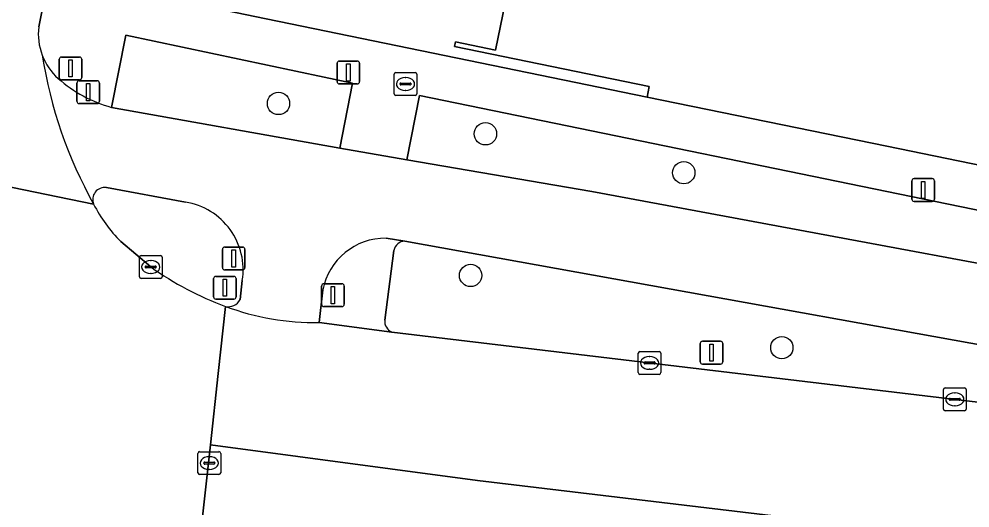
# Model space of a CAD drawing. Extents: x 157692 to 159674, y 381452 to 383291.
# Drawn here: x 158535.67 to 158577.39, y 382113.23 to 382134.66 of the extents above; entities that cross this region are included whole.
import ezdxf

# ---------------------------------------------------------------- set-up
doc = ezdxf.new("R2010")
doc.units = 0
for name, color, linetype in [('IMGEO_Berm_groen', 7, 'Continuous'), ('IMGEO_Boom', 7, 'Continuous'), ('IMGEO_Brandkraan', 7, 'Continuous'), ('IMGEO_Drukknoppaal', 7, 'Continuous'), ('IMGEO_Erf', 7, 'Continuous'), ('IMGEO_Fietspad_gesloten', 7, 'Continuous'), ('IMGEO_Kolk', 7, 'Continuous'), ('IMGEO_Lichtmast', 7, 'Continuous'), ('IMGEO_Pand', 7, 'Continuous'), ('IMGEO_Rijbaan_lokaal_gesloten', 7, 'Continuous'), ('IMGEO_Rijbaan_regionaal_gesloten', 7, 'Continuous'), ('IMGEO_Rioolput', 7, 'Continuous'), ('IMGEO_Verkeerseiland_gesloten', 7, 'Continuous'), ('IMGEO_Verkeersregelinstallatiepaal', 7, 'Continuous'), ('IMGEO_Voetpad_open', 7, 'Continuous')]:
    doc.layers.add(name, color=color, linetype=linetype)

msp = doc.modelspace()

# ---------------------------------------------------------------- linework, layer by layer
at = {"layer": 'IMGEO_Berm_groen'}
msp.add_lwpolyline([(158550.307, 382131.839), (158540.362, 382133.945), (158539.73, 382130.783), (158549.746, 382129.001)], close=True, dxfattribs=at)
for points in [[(158553.236, 382131.308), (158552.692, 382128.489), (158560.807, 382127.099), (158590.527, 382121.575), (158594.518, 382120.63), (158599.687, 382119.023)], [(158606.65, 382117.341), (158620.94, 382114.323), (158629.259, 382115.706), (158553.236, 382131.308)], [(158589.111, 382118.343), (158552.592, 382124.924)], [(158552.122, 382124.51), (158551.716, 382121.457)], [(158552.023, 382120.933), (158587.893, 382116.66)]]:
    msp.add_lwpolyline(points, dxfattribs=at)
for centre, radius, start, end in [((158552.614, 382124.426), 0.499, 92.4935, 170.257), ((158552.245, 382121.415), 0.531, 175.4663, 245.2639)]:
    msp.add_arc(centre, radius, start, end, dxfattribs=at)
at = {"layer": 'IMGEO_Boom'}
for centre in [(158547.057, 382130.955), (158556.134, 382129.626), (158564.834, 382127.921), (158555.482, 382123.42), (158569.135, 382120.255)]:
    msp.add_circle(centre, 0.489, dxfattribs=at)
at = {"layer": 'IMGEO_Brandkraan'}
for p, q in [((158552.202, 382132.309), (158553.054, 382132.309)), ((158552.127, 382131.383), (158552.127, 382132.235)), ((158552.615, 382132.089), (158552.64, 382132.089)), ((158553.128, 382132.235), (158553.128, 382131.383)), ((158552.386, 382131.803), (158552.386, 382131.815)), ((158552.824, 382131.766), (158552.426, 382131.766)), ((158552.429, 382131.852), (158552.827, 382131.852)), ((158552.638, 382131.529), (158552.613, 382131.529)), ((158552.87, 382131.815), (158552.87, 382131.803)), ((158553.054, 382131.309), (158552.202, 382131.309))]:
    msp.add_line(p, q, dxfattribs=at)
for points in [[(158552.202, 382132.309), (158553.054, 382132.309)], [(158552.127, 382131.383), (158552.127, 382132.235)], [(158553.128, 382132.235), (158553.128, 382131.383)], [(158553.054, 382131.309), (158552.202, 382131.309)]]:
    msp.add_lwpolyline(points, dxfattribs=at)
for centre, radius, start, end in [((158552.204, 382132.233), 0.0765, 91.552, 178.448), ((158552.204, 382132.233), 0.0765, 91.552, 178.448), ((158553.052, 382132.233), 0.0765, 1.552, 88.448), ((158553.052, 382132.233), 0.0765, 1.552, 88.448), ((158552.426, 382131.812), 0.0403, 85.8775, 175.7526), ((158552.423, 382131.802), 0.0366, 178.938, 274.7102), ((158552.827, 382131.809), 0.043, 264.8664, 352.4533), ((158552.831, 382131.814), 0.0386, 1.7309, 96.639), ((158552.204, 382131.385), 0.0765, 181.552, 268.448), ((158552.204, 382131.385), 0.0765, 181.552, 268.448), ((158553.052, 382131.385), 0.0765, 271.552, 358.448), ((158553.052, 382131.385), 0.0765, 271.552, 358.448)]:
    msp.add_arc(centre, radius, start, end, dxfattribs=at)
for centre, major_axis, ratio, start_param, end_param in [((158552.614, 382131.809), (-0.387, 0.002), 0.722429, 4.712389, 7.853982), ((158552.639, 382131.809), (-0.39, 0.002), 0.717154, 1.570796, 4.712389)]:
    msp.add_ellipse(centre, major_axis=major_axis, ratio=ratio, start_param=start_param, end_param=end_param, dxfattribs=at)
at = {"layer": 'IMGEO_Drukknoppaal'}
for p, q in [((158538.313, 382131.952), (158539.103, 382131.952)), ((158539.103, 382131.952), (158538.313, 382131.952)), ((158538.213, 382131.052), (158538.213, 382131.852)), ((158538.213, 382131.852), (158538.213, 382131.052)), ((158539.203, 382131.852), (158539.203, 382131.052)), ((158539.203, 382131.052), (158539.203, 382131.852)), ((158539.103, 382130.952), (158538.313, 382130.952)), ((158538.313, 382130.952), (158539.103, 382130.952)), ((158544.595, 382123.761), (158544.595, 382124.561)), ((158544.595, 382124.561), (158544.595, 382123.761)), ((158544.695, 382124.661), (158545.485, 382124.661)), ((158545.485, 382124.661), (158544.695, 382124.661)), ((158545.585, 382124.561), (158545.585, 382123.761)), ((158545.585, 382123.761), (158545.585, 382124.561)), ((158545.485, 382123.661), (158544.695, 382123.661)), ((158544.695, 382123.661), (158545.485, 382123.661))]:
    msp.add_line(p, q, dxfattribs=at)
for points in [[(158538.633, 382131.827), (158538.783, 382131.827), (158538.783, 382131.077), (158538.633, 382131.077), (158538.633, 382131.827)], [(158545.015, 382124.536), (158545.165, 382124.536), (158545.165, 382123.786), (158545.015, 382123.786), (158545.015, 382124.536)]]:
    msp.add_lwpolyline(points, dxfattribs=at)
for centre, start, end in [((158538.313, 382131.852), 90, 180), ((158538.313, 382131.852), 90, 180), ((158539.103, 382131.852), 0, 90), ((158539.103, 382131.852), 360, 90), ((158538.313, 382131.052), 180, 270), ((158538.313, 382131.052), 180, 270), ((158539.103, 382131.052), 270, 0), ((158539.103, 382131.052), 270, 0), ((158544.695, 382124.561), 90, 180), ((158544.695, 382124.561), 90, 180), ((158545.485, 382124.561), 0, 90), ((158545.485, 382124.561), 360, 90), ((158544.695, 382123.761), 180, 270), ((158544.695, 382123.761), 180, 270), ((158545.485, 382123.761), 270, 0), ((158545.485, 382123.761), 270, 0)]:
    msp.add_arc(centre, 0.1, start, end, dxfattribs=at)
at = {"layer": 'IMGEO_Erf'}
msp.add_lwpolyline([(158556.642, 382213.448), (158553.461, 382197.47), (158549.725, 382179.858), (158546.937, 382165.963), (158540.709, 382135.881), (158546.509, 382134.668), (158563.223, 382131.236), (158563.315, 382131.7), (158554.772, 382133.456), (158554.818, 382133.659), (158556.568, 382133.298), (158557.225, 382136.428), (158558.548, 382136.172), (158564.131, 382163.272), (158575.023, 382161.028), (158577.294, 382172.047), (158561.216, 382175.361), (158565.247, 382195.087), (158556.948, 382196.783), (158558.961, 382206.635), (158560.882, 382216.032)], dxfattribs=at)
at = {"layer": 'IMGEO_Fietspad_gesloten'}
for points in [[(158599.687, 382119.023), (158594.518, 382120.63), (158590.527, 382121.575), (158560.807, 382127.099), (158552.692, 382128.489), (158549.746, 382129.001), (158539.73, 382130.783)], [(158539.513, 382127.267), (158542.978, 382126.626)], [(158551.776, 382125.053), (158552.592, 382124.924), (158589.111, 382118.343), (158593.588, 382117.233), (158601.914, 382114.691), (158606.841, 382113.579), (158610.985, 382112.743), (158640.458, 382106.746), (158759.226, 382082.344), (158791.317, 382075.663), (158799.46, 382073.968), (158814.721, 382069.044), (158815.071, 382068.931), (158816.815, 382072.002), (158813.002, 382074.196)], [(158545.466, 382123.191), (158545.37, 382122.366)], [(158548.835, 382121.351), (158549.001, 382122.782)]]:
    msp.add_lwpolyline(points, dxfattribs=at)
for centre, radius, start, end in [((158539.124, 382133.981), 2.595, 200.4295, 228.0783), ((158555.997, 382136.088), 19.539, 188.8719, 209.241), ((158541.405, 382136.671), 6.122, 229.0141, 254.1189), ((158539.432, 382126.748), 0.525, 81.1613, 202.8259), ((158542.518, 382123.674), 2.988, 350.6952, 81.1371), ((158551.752, 382122.252), 2.801, 89.5055, 169.0868), ((158544.856, 382122.621), 0.573, 257.3895, 333.6415), ((158548.715, 382132.875), 11.524, 249.7741, 270.5956)]:
    msp.add_arc(centre, radius, start, end, dxfattribs=at)
at = {"layer": 'IMGEO_Kolk'}
for p, q in [((158540.953, 382123.364), (158540.953, 382124.216)), ((158541.028, 382124.29), (158541.88, 382124.29)), ((158541.441, 382124.07), (158541.466, 382124.07)), ((158541.954, 382124.216), (158541.954, 382123.364)), ((158541.212, 382123.784), (158541.212, 382123.796)), ((158541.65, 382123.747), (158541.252, 382123.747)), ((158541.255, 382123.833), (158541.653, 382123.833)), ((158541.696, 382123.796), (158541.696, 382123.784)), ((158541.88, 382123.29), (158541.028, 382123.29)), ((158541.464, 382123.51), (158541.439, 382123.51)), ((158562.833, 382119.16), (158562.833, 382120.012)), ((158562.908, 382120.086), (158563.76, 382120.086)), ((158563.321, 382119.866), (158563.346, 382119.866)), ((158563.834, 382120.012), (158563.834, 382119.16)), ((158563.092, 382119.58), (158563.092, 382119.592)), ((158563.53, 382119.543), (158563.132, 382119.543)), ((158563.135, 382119.629), (158563.533, 382119.629)), ((158563.576, 382119.592), (158563.576, 382119.58)), ((158563.76, 382119.086), (158562.908, 382119.086)), ((158563.344, 382119.306), (158563.319, 382119.306)), ((158576.223, 382117.565), (158576.223, 382118.417)), ((158576.298, 382118.491), (158577.15, 382118.491)), ((158576.711, 382118.271), (158576.736, 382118.271)), ((158577.224, 382118.417), (158577.224, 382117.565)), ((158576.482, 382117.985), (158576.482, 382117.997)), ((158576.92, 382117.948), (158576.522, 382117.948)), ((158576.525, 382118.034), (158576.923, 382118.034)), ((158576.734, 382117.711), (158576.709, 382117.711)), ((158576.966, 382117.997), (158576.966, 382117.985)), ((158577.15, 382117.491), (158576.298, 382117.491))]:
    msp.add_line(p, q, dxfattribs=at)
for points in [[(158540.953, 382123.364), (158540.953, 382124.216)], [(158541.028, 382124.29), (158541.88, 382124.29)], [(158541.954, 382124.216), (158541.954, 382123.364)], [(158541.88, 382123.29), (158541.028, 382123.29)], [(158562.833, 382119.16), (158562.833, 382120.012)], [(158562.908, 382120.086), (158563.76, 382120.086)], [(158563.834, 382120.012), (158563.834, 382119.16)], [(158563.76, 382119.086), (158562.908, 382119.086)], [(158576.223, 382117.565), (158576.223, 382118.417)], [(158576.298, 382118.491), (158577.15, 382118.491)], [(158577.224, 382118.417), (158577.224, 382117.565)], [(158577.15, 382117.491), (158576.298, 382117.491)]]:
    msp.add_lwpolyline(points, dxfattribs=at)
for centre, radius, start, end in [((158541.03, 382124.214), 0.0765, 91.552, 178.448), ((158541.03, 382124.214), 0.0765, 91.552, 178.448), ((158541.878, 382124.214), 0.0765, 1.552, 88.448), ((158541.878, 382124.214), 0.0765, 1.552, 88.448), ((158541.252, 382123.793), 0.0403, 85.8775, 175.7526), ((158541.249, 382123.783), 0.0366, 178.938, 274.7102), ((158541.653, 382123.79), 0.043, 264.8664, 352.4533), ((158541.657, 382123.795), 0.0386, 1.7309, 96.639), ((158541.03, 382123.366), 0.0765, 181.552, 268.448), ((158541.03, 382123.366), 0.0765, 181.552, 268.448), ((158541.878, 382123.366), 0.0765, 271.552, 358.448), ((158541.878, 382123.366), 0.0765, 271.552, 358.448), ((158562.91, 382120.01), 0.0765, 91.552, 178.448), ((158562.91, 382120.01), 0.0765, 91.552, 178.448), ((158563.758, 382120.01), 0.0765, 1.552, 88.448), ((158563.758, 382120.01), 0.0765, 1.552, 88.448), ((158563.132, 382119.589), 0.0403, 85.8775, 175.7526), ((158563.129, 382119.579), 0.0366, 178.938, 274.7102), ((158563.533, 382119.586), 0.043, 264.8664, 352.4533), ((158563.537, 382119.591), 0.0386, 1.7309, 96.639), ((158562.91, 382119.162), 0.0765, 181.552, 268.448), ((158562.91, 382119.162), 0.0765, 181.552, 268.448), ((158563.758, 382119.162), 0.0765, 271.552, 358.448), ((158563.758, 382119.162), 0.0765, 271.552, 358.448), ((158576.3, 382118.415), 0.0765, 91.552, 178.448), ((158576.3, 382118.415), 0.0765, 91.552, 178.448), ((158577.148, 382118.415), 0.0765, 1.552, 88.448), ((158577.148, 382118.415), 0.0765, 1.552, 88.448), ((158576.522, 382117.994), 0.0403, 85.8775, 175.7526), ((158576.519, 382117.984), 0.0366, 178.938, 274.7102), ((158576.923, 382117.991), 0.043, 264.8664, 352.4533), ((158576.927, 382117.996), 0.0386, 1.7309, 96.639), ((158576.3, 382117.567), 0.0765, 181.552, 268.448), ((158576.3, 382117.567), 0.0765, 181.552, 268.448), ((158577.148, 382117.567), 0.0765, 271.552, 358.448), ((158577.148, 382117.567), 0.0765, 271.552, 358.448)]:
    msp.add_arc(centre, radius, start, end, dxfattribs=at)
for centre, major_axis, ratio, start_param, end_param in [((158541.44, 382123.79), (-0.387, 0.002), 0.722429, 4.712389, 7.853982), ((158541.465, 382123.79), (-0.39, 0.002), 0.717154, 1.570796, 4.712389), ((158563.32, 382119.586), (-0.387, 0.002), 0.722429, 4.712389, 7.853982), ((158563.345, 382119.586), (-0.39, 0.002), 0.717154, 1.570796, 4.712389), ((158576.71, 382117.991), (-0.387, 0.002), 0.722429, 4.712389, 7.853982), ((158576.735, 382117.991), (-0.39, 0.002), 0.717154, 1.570796, 4.712389)]:
    msp.add_ellipse(centre, major_axis=major_axis, ratio=ratio, start_param=start_param, end_param=end_param, dxfattribs=at)
at = {"layer": 'IMGEO_Lichtmast'}
for p, q in [((158549.724, 382132.815), (158550.514, 382132.815)), ((158550.514, 382132.815), (158549.724, 382132.815)), ((158549.624, 382131.915), (158549.624, 382132.715)), ((158549.624, 382132.715), (158549.624, 382131.915)), ((158550.614, 382132.715), (158550.614, 382131.915)), ((158550.614, 382131.915), (158550.614, 382132.715)), ((158550.514, 382131.815), (158549.724, 382131.815)), ((158549.724, 382131.815), (158550.514, 382131.815)), ((158574.841, 382126.762), (158574.841, 382127.562)), ((158574.841, 382127.562), (158574.841, 382126.762)), ((158574.941, 382127.662), (158575.731, 382127.662)), ((158575.731, 382127.662), (158574.941, 382127.662)), ((158575.831, 382127.562), (158575.831, 382126.762)), ((158575.831, 382126.762), (158575.831, 382127.562)), ((158575.731, 382126.662), (158574.941, 382126.662)), ((158574.941, 382126.662), (158575.731, 382126.662)), ((158565.555, 382119.635), (158565.555, 382120.435)), ((158565.555, 382120.435), (158565.555, 382119.635)), ((158565.655, 382120.535), (158566.445, 382120.535)), ((158566.445, 382120.535), (158565.655, 382120.535)), ((158566.545, 382120.435), (158566.545, 382119.635)), ((158566.545, 382119.635), (158566.545, 382120.435)), ((158566.445, 382119.535), (158565.655, 382119.535)), ((158565.655, 382119.535), (158566.445, 382119.535))]:
    msp.add_line(p, q, dxfattribs=at)
for points in [[(158550.044, 382132.69), (158550.194, 382132.69), (158550.194, 382131.94), (158550.044, 382131.94), (158550.044, 382132.69)], [(158575.261, 382127.537), (158575.411, 382127.537), (158575.411, 382126.787), (158575.261, 382126.787), (158575.261, 382127.537)], [(158565.975, 382120.41), (158566.125, 382120.41), (158566.125, 382119.66), (158565.975, 382119.66), (158565.975, 382120.41)]]:
    msp.add_lwpolyline(points, dxfattribs=at)
for centre, start, end in [((158549.724, 382132.715), 90, 180), ((158549.724, 382132.715), 90, 180), ((158550.514, 382132.715), 0, 90), ((158550.514, 382132.715), 360, 90), ((158549.724, 382131.915), 180, 270), ((158549.724, 382131.915), 180, 270), ((158550.514, 382131.915), 270, 0), ((158550.514, 382131.915), 270, 0), ((158574.941, 382127.562), 90, 180), ((158574.941, 382127.562), 90, 180), ((158575.731, 382127.562), 0, 90), ((158575.731, 382127.562), 360, 90), ((158574.941, 382126.762), 180, 270), ((158574.941, 382126.762), 180, 270), ((158575.731, 382126.762), 270, 0), ((158575.731, 382126.762), 270, 0), ((158565.655, 382120.435), 90, 180), ((158565.655, 382120.435), 90, 180), ((158566.445, 382120.435), 0, 90), ((158566.445, 382120.435), 360, 90), ((158565.655, 382119.635), 180, 270), ((158565.655, 382119.635), 180, 270), ((158566.445, 382119.635), 270, 0), ((158566.445, 382119.635), 270, 0)]:
    msp.add_arc(centre, 0.1, start, end, dxfattribs=at)
at = {"layer": 'IMGEO_Pand'}
msp.add_lwpolyline([(158617.909, 382164.108), (158577.294, 382172.047), (158575.023, 382161.028), (158564.131, 382163.272), (158558.548, 382136.172), (158557.225, 382136.428), (158556.568, 382133.298), (158554.818, 382133.659), (158554.772, 382133.456), (158563.315, 382131.7), (158563.223, 382131.236), (158573.743, 382129.079), (158604.33, 382122.808), (158609.261, 382121.797)], close=True, dxfattribs=at)
at = {"layer": 'IMGEO_Rijbaan_lokaal_gesloten'}
msp.add_lwpolyline([(158536.539, 382134.312), (158536.85, 382135.847), (158534.64, 382136.161), (158528.747, 382136.998), (158528.176, 382132.862), (158527.12, 382128.965), (158538.948, 382126.544)], dxfattribs=at)
for centre, radius, start, end in [((158539.11, 382134.002), 2.59, 173.128, 200.9738), ((158555.997, 382136.088), 19.539, 188.8719, 209.241)]:
    msp.add_arc(centre, radius, start, end, dxfattribs=at)
at = {"layer": 'IMGEO_Rijbaan_regionaal_gesloten'}
for points in [[(158538.948, 382126.544), (158527.12, 382128.965), (158526.713, 382126.914)], [(158541.454, 382123.79), (158540.147, 382124.905)], [(158543.714, 382112.703), (158544.073, 382116.001), (158544.412, 382119.125), (158544.731, 382122.061)], [(158544.731, 382122.061), (158544.412, 382119.125), (158544.073, 382116.001), (158555.79, 382114.433), (158598.421, 382109.348), (158600.665, 382109.068), (158604.424, 382108.621), (158605.202, 382108.529), (158612.349, 382107.545), (158614.278, 382107.25), (158616.181, 382106.959), (158617.449, 382106.752), (158626.935, 382105.205), (158633.519, 382104.023), (158635.307, 382103.698), (158638.613, 382103.052), (158678.367, 382094.92)], [(158587.893, 382116.66), (158552.023, 382120.933), (158548.835, 382121.351)], [(158555.79, 382114.433), (158544.073, 382116.001), (158543.714, 382112.703), (158550.906, 382111.74), (158577.406, 382108.614), (158577.418, 382108.613), (158581.106, 382108.166), (158584.374, 382107.769), (158588.529, 382107.265), (158592.521, 382106.78), (158596.329, 382106.318), (158599.863, 382105.889), (158603.835, 382105.407), (158607.932, 382104.91), (158608.38, 382104.856), (158615.45, 382103.835), (158624.947, 382102.286), (158628.706, 382101.627), (158633.505, 382100.786)], [(158678.367, 382094.92), (158638.613, 382103.052), (158635.307, 382103.698), (158633.519, 382104.023), (158626.935, 382105.205), (158617.449, 382106.752), (158616.181, 382106.959), (158614.278, 382107.25), (158612.349, 382107.545), (158605.202, 382108.529), (158604.424, 382108.621), (158600.665, 382109.068), (158598.421, 382109.348), (158555.79, 382114.433)]]:
    msp.add_lwpolyline(points, dxfattribs=at)
for centre, radius, start, end in [((158544.436, 382129.301), 6.142, 206.6713, 225.7029), ((158549.782, 382135.605), 14.455, 234.8197, 249.5466), ((158548.715, 382132.875), 11.524, 249.7741, 270.5956)]:
    msp.add_arc(centre, radius, start, end, dxfattribs=at)
at = {"layer": 'IMGEO_Rioolput'}
for p, q in [((158543.519, 382114.771), (158543.519, 382115.623)), ((158543.594, 382115.697), (158544.446, 382115.697)), ((158544.52, 382115.623), (158544.52, 382114.771)), ((158543.778, 382115.191), (158543.778, 382115.203)), ((158543.821, 382115.24), (158544.219, 382115.24)), ((158544.007, 382115.477), (158544.032, 382115.477)), ((158544.262, 382115.203), (158544.262, 382115.191)), ((158544.216, 382115.154), (158543.818, 382115.154)), ((158544.03, 382114.917), (158544.005, 382114.917)), ((158544.446, 382114.697), (158543.594, 382114.697))]:
    msp.add_line(p, q, dxfattribs=at)
for points in [[(158543.519, 382114.771), (158543.519, 382115.623)], [(158543.594, 382115.697), (158544.446, 382115.697)], [(158544.52, 382115.623), (158544.52, 382114.771)], [(158544.446, 382114.697), (158543.594, 382114.697)]]:
    msp.add_lwpolyline(points, dxfattribs=at)
for centre, radius, start, end in [((158543.596, 382115.621), 0.0765, 91.552, 178.448), ((158543.596, 382115.621), 0.0765, 91.552, 178.448), ((158544.444, 382115.621), 0.0765, 1.552, 88.448), ((158544.444, 382115.621), 0.0765, 1.552, 88.448), ((158543.818, 382115.2), 0.0403, 85.8775, 175.7526), ((158544.223, 382115.202), 0.0386, 1.7309, 96.639), ((158543.815, 382115.19), 0.0366, 178.938, 274.7102), ((158544.219, 382115.197), 0.043, 264.8664, 352.4533), ((158543.596, 382114.773), 0.0765, 181.552, 268.448), ((158543.596, 382114.773), 0.0765, 181.552, 268.448), ((158544.444, 382114.773), 0.0765, 271.552, 358.448), ((158544.444, 382114.773), 0.0765, 271.552, 358.448)]:
    msp.add_arc(centre, radius, start, end, dxfattribs=at)
for centre, major_axis, ratio, start_param, end_param in [((158544.006, 382115.197), (-0.387, 0.002), 0.722429, 4.712389, 7.853982), ((158544.031, 382115.197), (-0.39, 0.002), 0.717154, 1.570796, 4.712389)]:
    msp.add_ellipse(centre, major_axis=major_axis, ratio=ratio, start_param=start_param, end_param=end_param, dxfattribs=at)
at = {"layer": 'IMGEO_Verkeerseiland_gesloten'}
for points in [[(158542.978, 382126.626), (158539.513, 382127.267)], [(158540.147, 382124.905), (158541.454, 382123.79)], [(158545.37, 382122.366), (158545.466, 382123.191)]]:
    msp.add_lwpolyline(points, dxfattribs=at)
for centre, radius, start, end in [((158539.432, 382126.748), 0.525, 81.1613, 202.8259), ((158544.436, 382129.301), 6.142, 206.6713, 225.7029), ((158542.518, 382123.674), 2.988, 350.6952, 81.1371), ((158549.782, 382135.605), 14.455, 234.8197, 249.5466), ((158544.856, 382122.621), 0.573, 257.3895, 333.6415)]:
    msp.add_arc(centre, radius, start, end, dxfattribs=at)
at = {"layer": 'IMGEO_Verkeersregelinstallatiepaal'}
for p, q in [((158537.437, 382132.091), (158537.437, 382132.891)), ((158537.437, 382132.891), (158537.437, 382132.091)), ((158537.537, 382132.991), (158538.327, 382132.991)), ((158538.327, 382132.991), (158537.537, 382132.991)), ((158538.427, 382132.891), (158538.427, 382132.091)), ((158538.427, 382132.091), (158538.427, 382132.891)), ((158538.327, 382131.991), (158537.537, 382131.991)), ((158537.537, 382131.991), (158538.327, 382131.991)), ((158544.206, 382122.48), (158544.206, 382123.28)), ((158544.206, 382123.28), (158544.206, 382122.48)), ((158544.306, 382123.38), (158545.096, 382123.38)), ((158545.096, 382123.38), (158544.306, 382123.38)), ((158545.196, 382123.28), (158545.196, 382122.48)), ((158545.196, 382122.48), (158545.196, 382123.28)), ((158548.949, 382122.154), (158548.949, 382122.954)), ((158548.949, 382122.954), (158548.949, 382122.154)), ((158549.049, 382123.054), (158549.839, 382123.054)), ((158549.839, 382123.054), (158549.049, 382123.054)), ((158549.939, 382122.954), (158549.939, 382122.154)), ((158549.939, 382122.154), (158549.939, 382122.954)), ((158545.096, 382122.38), (158544.306, 382122.38)), ((158544.306, 382122.38), (158545.096, 382122.38)), ((158549.839, 382122.054), (158549.049, 382122.054)), ((158549.049, 382122.054), (158549.839, 382122.054))]:
    msp.add_line(p, q, dxfattribs=at)
for points in [[(158537.857, 382132.866), (158538.007, 382132.866), (158538.007, 382132.116), (158537.857, 382132.116), (158537.857, 382132.866)], [(158544.626, 382123.255), (158544.776, 382123.255), (158544.776, 382122.505), (158544.626, 382122.505), (158544.626, 382123.255)], [(158549.369, 382122.929), (158549.519, 382122.929), (158549.519, 382122.179), (158549.369, 382122.179), (158549.369, 382122.929)]]:
    msp.add_lwpolyline(points, dxfattribs=at)
for centre, start, end in [((158537.537, 382132.891), 90, 180), ((158537.537, 382132.891), 90, 180), ((158538.327, 382132.891), 0, 90), ((158538.327, 382132.891), 360, 90), ((158537.537, 382132.091), 180, 270), ((158537.537, 382132.091), 180, 270), ((158538.327, 382132.091), 270, 0), ((158538.327, 382132.091), 270, 0), ((158544.306, 382123.28), 90, 180), ((158544.306, 382123.28), 90, 180), ((158545.096, 382123.28), 0, 90), ((158545.096, 382123.28), 360, 90), ((158549.049, 382122.954), 90, 180), ((158549.049, 382122.954), 90, 180), ((158549.839, 382122.954), 0, 90), ((158549.839, 382122.954), 360, 90), ((158544.306, 382122.48), 180, 270), ((158544.306, 382122.48), 180, 270), ((158545.096, 382122.48), 270, 0), ((158545.096, 382122.48), 270, 0), ((158549.049, 382122.154), 180, 270), ((158549.049, 382122.154), 180, 270), ((158549.839, 382122.154), 270, 0), ((158549.839, 382122.154), 270, 0)]:
    msp.add_arc(centre, 0.1, start, end, dxfattribs=at)
at = {"layer": 'IMGEO_Voetpad_open'}
for points in [[(158604.33, 382122.808), (158573.743, 382129.079), (158563.223, 382131.236), (158546.509, 382134.668), (158540.709, 382135.881), (158537.008, 382136.63), (158536.85, 382135.847), (158536.539, 382134.312)], [(158539.73, 382130.783), (158540.362, 382133.945), (158550.307, 382131.839), (158549.746, 382129.001), (158552.692, 382128.489), (158553.236, 382131.308), (158629.259, 382115.706), (158629.645, 382117.616), (158629.493, 382117.649), (158609.261, 382121.797), (158604.33, 382122.808)], [(158552.592, 382124.924), (158551.776, 382125.053)], [(158551.716, 382121.457), (158552.122, 382124.51)], [(158549.001, 382122.782), (158548.835, 382121.351), (158552.023, 382120.933)]]:
    msp.add_lwpolyline(points, dxfattribs=at)
for centre, radius, start, end in [((158539.11, 382134.002), 2.59, 173.128, 200.9738), ((158539.124, 382133.981), 2.595, 200.4295, 228.0783), ((158541.405, 382136.671), 6.122, 229.0141, 254.1189), ((158551.752, 382122.252), 2.801, 89.5055, 169.0868), ((158552.614, 382124.426), 0.499, 92.4935, 170.257), ((158552.245, 382121.415), 0.531, 175.4663, 245.2639)]:
    msp.add_arc(centre, radius, start, end, dxfattribs=at)

doc.saveas('drawing.dxf')
